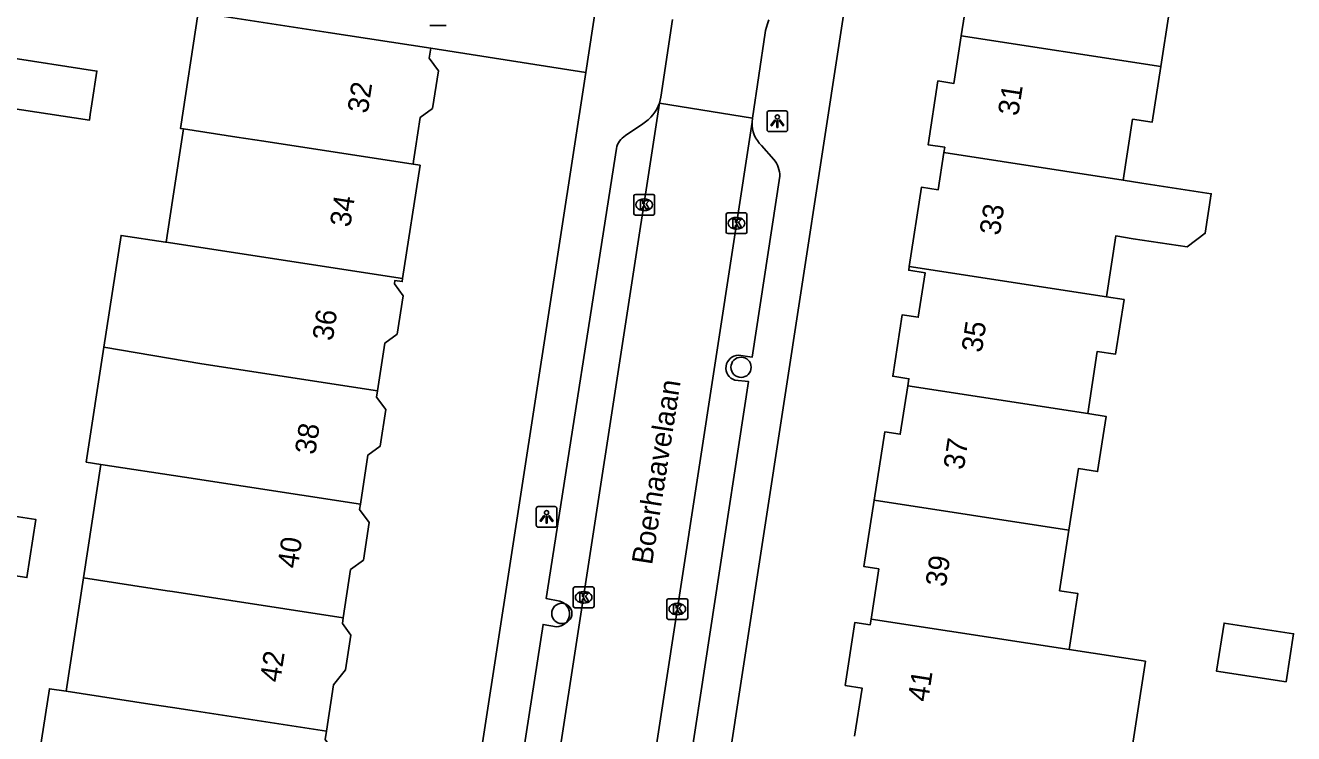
# Model space of a CAD drawing. Extents: x 161486 to 162249, y 379484 to 380829.
# Drawn here: x 161992.9 to 162054.1, y 380609.4 to 380643.6 of the extents above; entities that cross this region are included whole.
import ezdxf

# ---------------------------------------------------------------- set-up
doc = ezdxf.new("R2010")
doc.units = 0
for name, color, linetype in [('IMGEO_Afsluitpaal', 7, 'Continuous'), ('IMGEO_Boom', 7, 'Continuous'), ('IMGEO_Kolk', 7, 'Continuous'), ('IMGEO_Lichtpunt', 7, 'Continuous'), ('IMGEO_Openbare_ruimte_label', 7, 'Continuous'), ('IMGEO_Pand', 7, 'Continuous'), ('IMGEO_Pand_nummerreeks', 7, 'Continuous'), ('IMGEO_Rijbaan_lokaal_open', 7, 'Continuous'), ('IMGEO_Voetpad_open', 7, 'Continuous')]:
    doc.layers.add(name, color=color, linetype=linetype)

msp = doc.modelspace()

# ---------------------------------------------------------------- linework, layer by layer
at = {"layer": 'IMGEO_Afsluitpaal'}
for p, q in [((162013.207, 380643.588), (162012.417, 380643.588)), ((162012.417, 380643.588), (162013.207, 380643.588))]:
    msp.add_line(p, q, dxfattribs=at)
at = {"layer": 'IMGEO_Boom'}
for centre in [(162027.436, 380627.078), (162018.787, 380615.194)]:
    msp.add_circle(centre, 0.489, dxfattribs=at)
at = {"layer": 'IMGEO_Kolk'}
for p, q in [((162022.26, 380634.501), (162022.26, 380635.353)), ((162022.335, 380635.427), (162023.187, 380635.427)), ((162022.748, 380635.207), (162022.773, 380635.207)), ((162023.261, 380635.353), (162023.261, 380634.501)), ((162022.771, 380634.647), (162022.746, 380634.647)), ((162026.792, 380634.533), (162027.644, 380634.533)), ((162023.187, 380634.427), (162022.335, 380634.427)), ((162026.717, 380633.607), (162026.717, 380634.459)), ((162027.205, 380634.313), (162027.23, 380634.313)), ((162027.718, 380634.459), (162027.718, 380633.607)), ((162027.644, 380633.533), (162026.792, 380633.533)), ((162027.228, 380633.753), (162027.203, 380633.753)), ((162019.34, 380615.547), (162019.34, 380616.399)), ((162019.415, 380616.473), (162020.267, 380616.473)), ((162019.828, 380616.253), (162019.853, 380616.253)), ((162020.341, 380616.399), (162020.341, 380615.547)), ((162019.851, 380615.693), (162019.826, 380615.693)), ((162023.86, 380614.98), (162023.86, 380615.832)), ((162023.935, 380615.906), (162024.787, 380615.906)), ((162024.348, 380615.686), (162024.373, 380615.686)), ((162024.861, 380615.832), (162024.861, 380614.98)), ((162020.267, 380615.473), (162019.415, 380615.473)), ((162024.371, 380615.126), (162024.346, 380615.126)), ((162024.787, 380614.906), (162023.935, 380614.906))]:
    msp.add_line(p, q, dxfattribs=at)
for points in [[(162022.26, 380634.501), (162022.26, 380635.353)], [(162022.335, 380635.427), (162023.187, 380635.427)], [(162022.581, 380635.127), (162022.704, 380635.127), (162022.704, 380634.976), (162022.834, 380635.127), (162022.998, 380635.127), (162022.852, 380634.976), (162023.005, 380634.727), (162022.853, 380634.727), (162022.768, 380634.891), (162022.704, 380634.824), (162022.704, 380634.727), (162022.581, 380634.727), (162022.581, 380635.127)], [(162023.261, 380635.353), (162023.261, 380634.501)], [(162026.792, 380634.533), (162027.644, 380634.533)], [(162023.187, 380634.427), (162022.335, 380634.427)], [(162026.717, 380633.607), (162026.717, 380634.459)], [(162027.038, 380634.233), (162027.161, 380634.233), (162027.161, 380634.082), (162027.291, 380634.233), (162027.455, 380634.233), (162027.309, 380634.082), (162027.462, 380633.833), (162027.31, 380633.833), (162027.225, 380633.997), (162027.161, 380633.93), (162027.161, 380633.833), (162027.038, 380633.833), (162027.038, 380634.233)], [(162027.718, 380634.459), (162027.718, 380633.607)], [(162027.644, 380633.533), (162026.792, 380633.533)], [(162019.34, 380615.547), (162019.34, 380616.399)], [(162019.415, 380616.473), (162020.267, 380616.473)], [(162019.661, 380616.173), (162019.784, 380616.173), (162019.784, 380616.022), (162019.914, 380616.173), (162020.078, 380616.173), (162019.932, 380616.022), (162020.085, 380615.773), (162019.933, 380615.773), (162019.848, 380615.937), (162019.784, 380615.87), (162019.784, 380615.773), (162019.661, 380615.773), (162019.661, 380616.173)], [(162020.341, 380616.399), (162020.341, 380615.547)], [(162023.86, 380614.98), (162023.86, 380615.832)], [(162023.935, 380615.906), (162024.787, 380615.906)], [(162024.181, 380615.606), (162024.304, 380615.606), (162024.304, 380615.455), (162024.434, 380615.606), (162024.598, 380615.606), (162024.452, 380615.455), (162024.605, 380615.206), (162024.453, 380615.206), (162024.368, 380615.37), (162024.304, 380615.303), (162024.304, 380615.206), (162024.181, 380615.206), (162024.181, 380615.606)], [(162024.861, 380615.832), (162024.861, 380614.98)], [(162020.267, 380615.473), (162019.415, 380615.473)], [(162024.787, 380614.906), (162023.935, 380614.906)]]:
    msp.add_lwpolyline(points, dxfattribs=at)
for centre, start, end in [((162022.337, 380635.351), 91.55205, 178.44795), ((162022.337, 380635.351), 91.55205, 178.44795), ((162023.185, 380635.351), 1.55205, 88.44795), ((162023.185, 380635.351), 1.55205, 88.44795), ((162026.794, 380634.457), 91.55205, 178.44795), ((162026.794, 380634.457), 91.55205, 178.44795), ((162027.642, 380634.457), 1.55205, 88.44795), ((162027.642, 380634.457), 1.55205, 88.44795), ((162022.337, 380634.503), 181.55205, 268.44795), ((162022.337, 380634.503), 181.55205, 268.44795), ((162023.185, 380634.503), 271.55205, 358.44795), ((162023.185, 380634.503), 271.55205, 358.44795), ((162026.794, 380633.609), 181.55205, 268.44795), ((162026.794, 380633.609), 181.55205, 268.44795), ((162027.642, 380633.609), 271.55205, 358.44795), ((162027.642, 380633.609), 271.55205, 358.44795), ((162019.417, 380616.397), 91.55205, 178.44795), ((162019.417, 380616.397), 91.55205, 178.44795), ((162020.265, 380616.397), 1.55205, 88.44795), ((162020.265, 380616.397), 1.55205, 88.44795), ((162019.417, 380615.549), 181.55205, 268.44795), ((162019.417, 380615.549), 181.55205, 268.44795), ((162020.265, 380615.549), 271.55205, 358.44795), ((162020.265, 380615.549), 271.55205, 358.44795), ((162023.937, 380615.83), 91.55205, 178.44795), ((162023.937, 380615.83), 91.55205, 178.44795), ((162024.785, 380615.83), 1.55205, 88.44795), ((162024.785, 380615.83), 1.55205, 88.44795), ((162023.937, 380614.982), 181.55205, 268.44795), ((162023.937, 380614.982), 181.55205, 268.44795), ((162024.785, 380614.982), 271.55205, 358.44795), ((162024.785, 380614.982), 271.55205, 358.44795)]:
    msp.add_arc(centre, 0.0765, start, end, dxfattribs=at)
for centre, major_axis, ratio, start_param, end_param in [((162022.747, 380634.927), (-0.387, 0.002), 0.722429, 4.712389, 7.853982), ((162022.772, 380634.927), (-0.39, 0.002), 0.717154, 1.570796, 4.712389), ((162027.204, 380634.033), (-0.387, 0.002), 0.722429, 4.712389, 7.853982), ((162027.229, 380634.033), (-0.39, 0.002), 0.717154, 1.570796, 4.712389), ((162019.827, 380615.973), (-0.387, 0.002), 0.722429, 4.712389, 7.853982), ((162019.852, 380615.973), (-0.39, 0.002), 0.717154, 1.570796, 4.712389), ((162024.347, 380615.406), (-0.387, 0.002), 0.722429, 4.712389, 7.853982), ((162024.372, 380615.406), (-0.39, 0.002), 0.717154, 1.570796, 4.712389)]:
    msp.add_ellipse(centre, major_axis=major_axis, ratio=ratio, start_param=start_param, end_param=end_param, dxfattribs=at)
at = {"layer": 'IMGEO_Lichtpunt'}
for p, q in [((162029.591, 380639.458), (162028.783, 380639.458)), ((162029.591, 380639.458), (162028.783, 380639.458)), ((162028.689, 380639.363), (162028.689, 380638.556)), ((162028.689, 380639.363), (162028.689, 380638.556)), ((162029.685, 380638.556), (162029.685, 380639.363)), ((162029.685, 380638.556), (162029.685, 380639.363)), ((162028.783, 380638.462), (162029.591, 380638.462)), ((162028.783, 380638.462), (162029.591, 380638.462)), ((162017.551, 380620.26), (162017.551, 380619.453)), ((162017.551, 380620.26), (162017.551, 380619.453)), ((162018.453, 380620.355), (162017.645, 380620.355)), ((162018.453, 380620.355), (162017.645, 380620.355)), ((162018.547, 380619.453), (162018.547, 380620.26)), ((162018.547, 380619.453), (162018.547, 380620.26)), ((162017.645, 380619.359), (162018.453, 380619.359)), ((162017.645, 380619.359), (162018.453, 380619.359))]:
    msp.add_line(p, q, dxfattribs=at)
for points in [[(162029.063, 380639.027), (162029.102, 380638.999), (162028.914, 380638.737), (162028.876, 380638.764), (162029.063, 380639.027)], [(162029.165, 380638.979), (162029.212, 380638.979), (162029.212, 380638.657), (162029.165, 380638.657), (162029.165, 380638.979)], [(162029.275, 380638.999), (162029.313, 380639.026), (162029.5, 380638.764), (162029.461, 380638.736), (162029.275, 380638.999)], [(162017.925, 380619.924), (162017.964, 380619.896), (162017.776, 380619.634), (162017.738, 380619.661), (162017.925, 380619.924)], [(162018.027, 380619.876), (162018.074, 380619.876), (162018.074, 380619.554), (162018.027, 380619.554), (162018.027, 380619.876)], [(162018.137, 380619.896), (162018.175, 380619.923), (162018.362, 380619.661), (162018.323, 380619.633), (162018.137, 380619.896)]]:
    msp.add_lwpolyline(points, dxfattribs=at)
for centre in [(162029.188, 380639.161), (162018.05, 380620.058)]:
    msp.add_circle(centre, 0.0994, dxfattribs=at)
for centre, start, end in [((162028.783, 380639.363), 90, 180), ((162028.783, 380639.363), 90, 180), ((162029.591, 380639.363), 0, 90), ((162029.591, 380639.363), 0, 90), ((162028.783, 380638.556), 180, 270), ((162028.783, 380638.556), 180, 270), ((162029.591, 380638.556), 270, 0), ((162029.591, 380638.556), 270, 360), ((162017.645, 380620.26), 90, 180), ((162017.645, 380620.26), 90, 180), ((162018.453, 380620.26), 0, 90), ((162018.453, 380620.26), 0, 90), ((162017.645, 380619.453), 180, 270), ((162017.645, 380619.453), 180, 270), ((162018.453, 380619.453), 270, 0), ((162018.453, 380619.453), 270, 360)]:
    msp.add_arc(centre, 0.0946, start, end, dxfattribs=at)
at = {"layer": 'IMGEO_Pand'}
for points in [[(162038.166, 380648.838), (162037.66, 380645.548), (162038.424, 380645.43), (162038.063, 380643.086)], [(162047.611, 380647.384), (162047.144, 380644.348), (162048.089, 380644.202), (162047.689, 380641.605)], [(162000.53, 380638.592), (162000.38, 380638.615), (162001.238, 380644.211)], [(162012.458, 380642.489), (162007.516, 380643.248), (162003.962, 380643.793), (162001.238, 380644.211)], [(162037.225, 380637.448), (162037.264, 380637.704), (162036.461, 380637.827), (162036.934, 380640.902), (162037.709, 380640.782), (162038.063, 380643.086)], [(162038.063, 380643.086), (162047.689, 380641.605)], [(162011.611, 380636.887), (162011.633, 380637.031), (162011.729, 380637.659), (162011.957, 380639.142), (162012.553, 380639.579), (162012.831, 380641.388), (162012.383, 380641.999), (162012.458, 380642.489)], [(161991.796, 380642.083), (161996.351, 380641.381), (161996.109, 380639.804), (161996.029, 380639.285), (161995.986, 380639.003), (161991.43, 380639.703), (161991.474, 380639.986), (161991.796, 380642.083)], [(162047.689, 380641.605), (162047.274, 380638.907), (162046.328, 380639.053), (162045.876, 380636.111)], [(161999.69, 380633.115), (162000, 380635.138), (162000.53, 380638.592)], [(162011.611, 380636.887), (162004.411, 380637.995), (162003.103, 380638.196), (162000.53, 380638.592)], [(162037.225, 380637.448), (162036.949, 380635.649), (162036.143, 380635.773), (162035.554, 380631.939)], [(162045.876, 380636.111), (162037.225, 380637.448)], [(162011.103, 380631.361), (162011.944, 380636.836), (162011.611, 380636.887)], [(162045.876, 380636.111), (162046.775, 380635.972), (162050.13, 380635.457), (162049.838, 380633.554), (162048.97, 380632.889), (162046.363, 380633.289), (162045.519, 380633.419), (162045.066, 380630.476)], [(161996.69, 380628.045), (161997.518, 380633.449), (161999.66, 380633.12), (161999.69, 380633.115)], [(161999.69, 380633.115), (162011.103, 380631.361)], [(162035.554, 380631.939), (162035.527, 380631.762), (162036.318, 380631.641), (162035.987, 380629.493), (162035.213, 380629.612), (162034.757, 380626.646), (162035.533, 380626.526), (162035.48, 380626.182)], [(162045.066, 380630.476), (162035.554, 380631.939)], [(162009.894, 380625.941), (162010.248, 380628.248), (162010.841, 380628.682), (162011.125, 380630.534), (162010.708, 380631.103), (162010.734, 380631.274), (162011.082, 380631.221), (162011.103, 380631.361)], [(162045.066, 380630.476), (162045.917, 380630.345), (162045.512, 380627.713), (162044.628, 380627.849), (162044.166, 380624.846)], [(161996.546, 380622.39), (161995.839, 380622.499), (161996.69, 380628.045)], [(162009.894, 380625.941), (162001.422, 380627.244), (161996.69, 380628.045)], [(162009.066, 380620.464), (162009.43, 380622.838), (162010.017, 380623.268), (162010.288, 380625.036), (162009.847, 380625.636), (162009.894, 380625.941)], [(162035.48, 380626.182), (162035.121, 380623.844), (162034.368, 380623.96), (162033.861, 380620.664)], [(162044.166, 380624.846), (162035.48, 380626.182)], [(162044.166, 380624.846), (162045.05, 380624.71), (162044.64, 380622.044), (162043.715, 380622.187), (162043.258, 380619.218)], [(161995.703, 380616.914), (161996.546, 380622.39)], [(161996.546, 380622.39), (162000.582, 380621.769), (162009.066, 380620.464)], [(161988.114, 380618.063), (161988.473, 380620.472), (161991.131, 380620.075), (161992.57, 380619.86), (161993.396, 380619.737), (161992.976, 380616.926), (161988.054, 380617.662), (161988.114, 380618.063)], [(162008.237, 380614.986), (162008.594, 380617.313), (162009.213, 380617.767), (162009.492, 380619.583), (162009.028, 380620.216), (162009.066, 380620.464)], [(162033.861, 380620.664), (162033.367, 380617.455), (162034.084, 380617.345), (162033.711, 380614.921)], [(162033.861, 380620.664), (162043.258, 380619.218)], [(162043.258, 380619.218), (162042.807, 380616.287), (162043.694, 380616.15), (162043.278, 380613.449)], [(161994.86, 380611.439), (161995.703, 380616.914)], [(162008.237, 380614.986), (162000, 380616.253), (161999.742, 380616.293), (161995.703, 380616.914)], [(162007.428, 380609.505), (162007.771, 380611.744), (162008.35, 380612.467), (162008.609, 380614.15), (162008.195, 380614.714), (162008.237, 380614.986)], [(162033.711, 380614.921), (162033.669, 380614.647), (162032.932, 380614.76), (162032.465, 380611.719), (162033.275, 380611.594), (162032.918, 380609.276)], [(162033.711, 380614.921), (162043.278, 380613.449)], [(162053.745, 380611.885), (162054.103, 380614.213), (162050.744, 380614.729), (162050.386, 380612.402), (162053.745, 380611.885)], [(162043.278, 380613.449), (162046.947, 380612.885), (162046.081, 380607.251), (162042.437, 380607.811)], [(161993.216, 380606.087), (161994.058, 380611.562), (161994.86, 380611.439)], [(161994.86, 380611.439), (161998.901, 380610.817), (162000, 380610.648), (162000.94, 380610.503), (162007.428, 380609.505)], [(162006.562, 380604.033), (162006.917, 380606.344), (162007.483, 380606.76), (162007.761, 380608.566), (162007.366, 380609.104), (162007.428, 380609.505)]]:
    msp.add_lwpolyline(points, dxfattribs=at)
at = {"layer": 'IMGEO_Rijbaan_lokaal_open'}
for points in [[(162020.445, 380644.581), (162019.94, 380641.308)], [(162023.503, 380639.839), (162023.562, 380640.125), (162024.132, 380643.875)], [(162028.775, 380643.851), (162028.709, 380643.668), (162028.612, 380643.346), (162028.593, 380643.224), (162027.986, 380639.115)], [(162012.458, 380642.489), (162019.94, 380641.308)], [(162012.953, 380571.252), (162023.503, 380639.839)], [(162023.503, 380639.839), (162027.986, 380639.115)], [(162027.966, 380638.912), (162017.489, 380570.616)], [(162027.986, 380639.115), (162027.966, 380638.912)]]:
    msp.add_lwpolyline(points, dxfattribs=at)
at = {"layer": 'IMGEO_Voetpad_open'}
for points in [[(162021.082, 380570.54), (162034.113, 380655.414)], [(162019.94, 380641.308), (162008.935, 380569.909)], [(162021.861, 380638.266), (162022.698, 380638.835)], [(162018.692, 380615.784), (162018.039, 380615.912), (162021.424, 380637.644)], [(162028.427, 380637.783), (162029.02, 380637.113)], [(162029.31, 380636.305), (162027.975, 380627.57), (162027.306, 380627.666)], [(162027.14, 380626.455), (162027.798, 380626.391), (162024.545, 380605.156), (162023.888, 380605.246)], [(162014.033, 380585.648), (162013.4, 380585.747), (162017.881, 380614.663), (162018.535, 380614.555)]]:
    msp.add_lwpolyline(points, dxfattribs=at)
for centre, radius, start, end in [((162021.613, 380640.53), 2.012, 302.62823, 339.927), ((162029.434, 380638.853), 1.469, 177.69148, 226.73146), ((162022.315, 380637.483), 0.905, 120.08709, 169.73127), ((162027.997, 380636.29), 1.314, 0.67062, 38.81661), ((162027.329, 380627.046), 0.62, 92.09611, 252.29334), ((162018.534, 380615.18), 0.625, 270.04588, 75.39435)]:
    msp.add_arc(centre, radius, start, end, dxfattribs=at)

# ---------------------------------------------------------------- texts
at = {"layer": 'IMGEO_Openbare_ruimte_label'}
msp.add_text('Boerhaavelaan', height=1, rotation=81.14057, dxfattribs=at).set_placement((162023.139, 380617.51))
at = {"layer": 'IMGEO_Pand_nummerreeks'}
for s, rotation, p in [('32', 81.25114, (162009.418, 380639.305)), ('31', 81.25566, (162040.81, 380639.183)), ('34', 81.25114, (162008.573, 380633.813)), ('33', 81.25687, (162039.921, 380633.413)), ('36', 81.25114, (162007.727, 380628.319)), ('35', 81.25687, (162039.051, 380627.755)), ('38', 81.25114, (162006.883, 380622.827)), ('37', 81.25687, (162038.181, 380622.097)), ('40', 81.25114, (162006.038, 380617.333)), ('39', 81.25566, (162037.311, 380616.44)), ('42', 81.25114, (162005.192, 380611.832)), ('41', 81.25566, (162036.458, 380610.894))]:
    msp.add_text(s, height=1, rotation=rotation, dxfattribs=at).set_placement(p)

doc.saveas('drawing.dxf')
